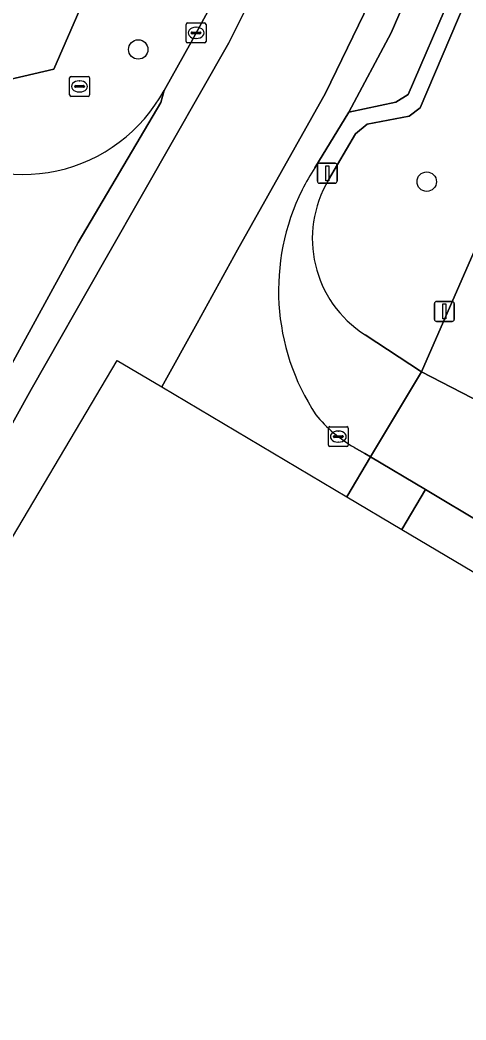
# Model space of a CAD drawing. Extents: x 162803 to 163818, y 381639 to 382475.
# Drawn here: x 163372.1 to 163394.5, y 381804.9 to 381855.2 of the extents above; entities that cross this region are included whole.
import ezdxf

# ---------------------------------------------------------------- set-up
doc = ezdxf.new("R2010")
doc.units = 0
for name, color, linetype in [('IMGEO_Berm_groen', 7, 'Continuous'), ('IMGEO_Boom', 7, 'Continuous'), ('IMGEO_Brandkraan', 7, 'Continuous'), ('IMGEO_Erf', 7, 'Continuous'), ('IMGEO_Kolk', 7, 'Continuous'), ('IMGEO_Lichtmast', 7, 'Continuous'), ('IMGEO_Parkeervlak_open', 7, 'Continuous'), ('IMGEO_Rijbaan_lokaal_gesloten', 7, 'Continuous'), ('IMGEO_Rijbaan_lokaal_open', 7, 'Continuous'), ('IMGEO_Voetpad_open', 7, 'Continuous')]:
    doc.layers.add(name, color=color, linetype=linetype)

msp = doc.modelspace()

# ---------------------------------------------------------------- linework, layer by layer
at = {"layer": 'IMGEO_Berm_groen'}
for points in [[(163399.544, 381854.142), (163394.559, 381856.298), (163394.49, 381856.13), (163392.212, 381850.821), (163391.661, 381850.394), (163389.556, 381850), (163388.971, 381849.512), (163387.609, 381847.192)], [(163389.452, 381839.39), (163392.292, 381837.534), (163399.544, 381854.142)]]:
    msp.add_lwpolyline(points, dxfattribs=at)
msp.add_arc((163392.551, 381844.241), 5.756, 149.1524, 237.4293, dxfattribs=at)
at = {"layer": 'IMGEO_Boom'}
for centre in [(163378.036, 381853.754), (163392.549, 381847.101)]:
    msp.add_circle(centre, 0.489, dxfattribs=at)
at = {"layer": 'IMGEO_Brandkraan'}
for p, q in [((163374.582, 381851.468), (163374.582, 381852.32)), ((163374.657, 381852.394), (163375.509, 381852.394)), ((163375.07, 381852.174), (163375.095, 381852.174)), ((163375.583, 381852.32), (163375.583, 381851.468)), ((163374.841, 381851.888), (163374.841, 381851.9)), ((163375.279, 381851.851), (163374.881, 381851.851)), ((163374.884, 381851.937), (163375.282, 381851.937)), ((163375.093, 381851.614), (163375.068, 381851.614)), ((163375.325, 381851.9), (163375.325, 381851.888)), ((163375.509, 381851.394), (163374.657, 381851.394))]:
    msp.add_line(p, q, dxfattribs=at)
for points in [[(163374.582, 381851.468), (163374.582, 381852.32)], [(163374.657, 381852.394), (163375.509, 381852.394)], [(163375.583, 381852.32), (163375.583, 381851.468)], [(163375.509, 381851.394), (163374.657, 381851.394)]]:
    msp.add_lwpolyline(points, dxfattribs=at)
for centre, radius, start, end in [((163374.659, 381852.318), 0.0765, 91.552, 178.448), ((163374.659, 381852.318), 0.0765, 91.552, 178.448), ((163375.507, 381852.318), 0.0765, 1.552, 88.448), ((163375.507, 381852.318), 0.0765, 1.552, 88.448), ((163374.881, 381851.897), 0.0403, 85.8775, 175.7526), ((163374.878, 381851.887), 0.0366, 178.938, 274.7102), ((163375.282, 381851.894), 0.043, 264.8664, 352.4533), ((163375.286, 381851.899), 0.0386, 1.7309, 96.639), ((163374.659, 381851.47), 0.0765, 181.552, 268.448), ((163374.659, 381851.47), 0.0765, 181.552, 268.448), ((163375.507, 381851.47), 0.0765, 271.552, 358.448), ((163375.507, 381851.47), 0.0765, 271.552, 358.448)]:
    msp.add_arc(centre, radius, start, end, dxfattribs=at)
for centre, major_axis, ratio, start_param, end_param in [((163375.069, 381851.894), (-0.387, 0.002), 0.722429, 4.712389, 7.853982), ((163375.094, 381851.894), (-0.39, 0.002), 0.717154, 1.570796, 4.712389)]:
    msp.add_ellipse(centre, major_axis=major_axis, ratio=ratio, start_param=start_param, end_param=end_param, dxfattribs=at)
at = {"layer": 'IMGEO_Erf'}
msp.add_lwpolyline([(163355.208, 381890.754), (163353.733, 381888.558), (163348.342, 381891.147), (163347.932, 381890.252), (163339.179, 381894.263), (163340.753, 381897.698), (163336.733, 381899.497), (163331.869, 381881.301), (163332.261, 381878.421), (163347.412, 381867.982), (163352.273, 381864.631), (163367.375, 381854.204), (163370.544, 381852.016), (163373.793, 381852.764), (163382.117, 381871.898), (163378.861, 381874.472), (163377.415, 381872.499), (163374.07, 381874.952), (163370.723, 381877.405), (163372.169, 381879.378)], close=True, dxfattribs=at)
at = {"layer": 'IMGEO_Kolk'}
for p, q in [((163380.52, 381855.089), (163381.372, 381855.089)), ((163380.445, 381854.163), (163380.445, 381855.015)), ((163380.704, 381854.583), (163380.704, 381854.595)), ((163381.142, 381854.546), (163380.744, 381854.546)), ((163380.747, 381854.632), (163381.145, 381854.632)), ((163380.933, 381854.869), (163380.958, 381854.869)), ((163381.188, 381854.595), (163381.188, 381854.583)), ((163381.446, 381855.015), (163381.446, 381854.163)), ((163381.372, 381854.089), (163380.52, 381854.089)), ((163380.956, 381854.309), (163380.931, 381854.309)), ((163387.6, 381833.847), (163387.6, 381834.699)), ((163387.675, 381834.773), (163388.527, 381834.773)), ((163388.088, 381834.553), (163388.113, 381834.553)), ((163388.601, 381834.699), (163388.601, 381833.847)), ((163387.859, 381834.267), (163387.859, 381834.279)), ((163388.297, 381834.23), (163387.899, 381834.23)), ((163387.902, 381834.316), (163388.3, 381834.316)), ((163388.111, 381833.993), (163388.086, 381833.993)), ((163388.343, 381834.279), (163388.343, 381834.267)), ((163388.527, 381833.773), (163387.675, 381833.773))]:
    msp.add_line(p, q, dxfattribs=at)
for points in [[(163380.52, 381855.089), (163381.372, 381855.089)], [(163380.445, 381854.163), (163380.445, 381855.015)], [(163381.446, 381855.015), (163381.446, 381854.163)], [(163381.372, 381854.089), (163380.52, 381854.089)], [(163387.6, 381833.847), (163387.6, 381834.699)], [(163387.675, 381834.773), (163388.527, 381834.773)], [(163388.601, 381834.699), (163388.601, 381833.847)], [(163388.527, 381833.773), (163387.675, 381833.773)]]:
    msp.add_lwpolyline(points, dxfattribs=at)
for centre, radius, start, end in [((163380.522, 381855.013), 0.0765, 91.552, 178.448), ((163380.522, 381855.013), 0.0765, 91.552, 178.448), ((163381.37, 381855.013), 0.0765, 1.552, 88.448), ((163381.37, 381855.013), 0.0765, 1.552, 88.448), ((163380.744, 381854.592), 0.0403, 85.8775, 175.7526), ((163380.741, 381854.582), 0.0366, 178.938, 274.7102), ((163381.145, 381854.589), 0.043, 264.8664, 352.4533), ((163381.149, 381854.594), 0.0386, 1.7309, 96.639), ((163380.522, 381854.165), 0.0765, 181.552, 268.448), ((163380.522, 381854.165), 0.0765, 181.552, 268.448), ((163381.37, 381854.165), 0.0765, 271.552, 358.448), ((163381.37, 381854.165), 0.0765, 271.552, 358.448), ((163387.677, 381834.697), 0.0765, 91.552, 178.448), ((163387.677, 381834.697), 0.0765, 91.552, 178.448), ((163388.525, 381834.697), 0.0765, 1.552, 88.448), ((163388.525, 381834.697), 0.0765, 1.552, 88.448), ((163387.899, 381834.276), 0.0403, 85.8775, 175.7526), ((163387.896, 381834.266), 0.0366, 178.938, 274.7102), ((163388.3, 381834.273), 0.043, 264.8664, 352.4533), ((163388.304, 381834.278), 0.0386, 1.7309, 96.639), ((163387.677, 381833.849), 0.0765, 181.552, 268.448), ((163387.677, 381833.849), 0.0765, 181.552, 268.448), ((163388.525, 381833.849), 0.0765, 271.552, 358.448), ((163388.525, 381833.849), 0.0765, 271.552, 358.448)]:
    msp.add_arc(centre, radius, start, end, dxfattribs=at)
for centre, major_axis, ratio, start_param, end_param in [((163380.932, 381854.589), (-0.387, 0.002), 0.722429, 4.712389, 7.853982), ((163380.957, 381854.589), (-0.39, 0.002), 0.717154, 1.570796, 4.712389), ((163388.087, 381834.273), (-0.387, 0.002), 0.722429, 4.712389, 7.853982), ((163388.112, 381834.273), (-0.39, 0.002), 0.717154, 1.570796, 4.712389)]:
    msp.add_ellipse(centre, major_axis=major_axis, ratio=ratio, start_param=start_param, end_param=end_param, dxfattribs=at)
at = {"layer": 'IMGEO_Lichtmast'}
for p, q in [((163387.147, 381848.025), (163387.937, 381848.025)), ((163387.937, 381848.025), (163387.147, 381848.025)), ((163387.047, 381847.125), (163387.047, 381847.925)), ((163387.047, 381847.925), (163387.047, 381847.125)), ((163388.037, 381847.925), (163388.037, 381847.125)), ((163388.037, 381847.125), (163388.037, 381847.925)), ((163387.937, 381847.025), (163387.147, 381847.025)), ((163387.147, 381847.025), (163387.937, 381847.025)), ((163392.939, 381840.173), (163392.939, 381840.973)), ((163392.939, 381840.973), (163392.939, 381840.173)), ((163393.039, 381841.073), (163393.829, 381841.073)), ((163393.829, 381841.073), (163393.039, 381841.073)), ((163393.929, 381840.973), (163393.929, 381840.173)), ((163393.929, 381840.173), (163393.929, 381840.973)), ((163393.829, 381840.073), (163393.039, 381840.073)), ((163393.039, 381840.073), (163393.829, 381840.073))]:
    msp.add_line(p, q, dxfattribs=at)
for points in [[(163387.467, 381847.9), (163387.617, 381847.9), (163387.617, 381847.15), (163387.467, 381847.15), (163387.467, 381847.9)], [(163393.359, 381840.948), (163393.509, 381840.948), (163393.509, 381840.198), (163393.359, 381840.198), (163393.359, 381840.948)]]:
    msp.add_lwpolyline(points, dxfattribs=at)
for centre, start, end in [((163387.147, 381847.925), 90, 180), ((163387.147, 381847.925), 90, 180), ((163387.937, 381847.925), 0, 90), ((163387.937, 381847.925), 360, 90), ((163387.147, 381847.125), 180, 270), ((163387.147, 381847.125), 180, 270), ((163387.937, 381847.125), 270, 0), ((163387.937, 381847.125), 270, 0), ((163393.039, 381840.973), 90, 180), ((163393.039, 381840.973), 90, 180), ((163393.829, 381840.973), 0, 90), ((163393.829, 381840.973), 360, 90), ((163393.039, 381840.173), 180, 270), ((163393.039, 381840.173), 180, 270), ((163393.829, 381840.173), 270, 0), ((163393.829, 381840.173), 270, 0)]:
    msp.add_arc(centre, 0.1, start, end, dxfattribs=at)
at = {"layer": 'IMGEO_Parkeervlak_open'}
msp.add_lwpolyline([(163428.637, 381938.178), (163428.395, 381941.649), (163415.513, 381911.701), (163415.161, 381910.87), (163390.76, 381854.593), (163388.624, 381850.595), (163390.992, 381851.096), (163391.608, 381851.487), (163393.741, 381856.431), (163394.843, 381858.942), (163409.434, 381892.715), (163410.903, 381896.072), (163428.446, 381936.631)], dxfattribs=at)
at = {"layer": 'IMGEO_Rijbaan_lokaal_gesloten'}
for points in [[(163464.855, 382026.022), (163465.999, 382028.125), (163464.722, 382028.665), (163461.877, 382023.605), (163459.619, 382019.017), (163457.08, 382012.454), (163453.694, 382003.844), (163449.038, 381993.259), (163431.05, 381951.693), (163412.004, 381907.726), (163394.228, 381866.23), (163390.489, 381857.832), (163387.456, 381851.551), (163383.033, 381843.676), (163380.997, 381839.984), (163379.217, 381836.772), (163388.531, 381831.246)], [(163386.919, 381847.797), (163388.624, 381850.595), (163390.76, 381854.593), (163415.161, 381910.87), (163415.513, 381911.701), (163428.395, 381941.649), (163430.131, 381945.733), (163435.996, 381959.252), (163447.726, 381986.331), (163453.528, 381999.71), (163453.677, 382000.069), (163454.983, 382003.129), (163456.608, 382007.035), (163457.866, 382010.228), (163459.612, 382015.187)], [(163423.149, 381946.753), (163403.398, 381901.092), (163388.514, 381866.371), (163385.128, 381859.173), (163382.589, 381854.092), (163378.39, 381846.715), (163376.357, 381843.146), (163372.645, 381836.644), (163370.396, 381832.624), (163367.968, 381828.451), (163367.924, 381828.37), (163370.398, 381827.031), (163376.97, 381838.106), (163379.217, 381836.772), (163380.997, 381839.984), (163383.033, 381843.676), (163387.456, 381851.551), (163390.489, 381857.832), (163394.228, 381866.23), (163412.004, 381907.726), (163431.05, 381951.693)], [(163413.671, 381929.232), (163412.342, 381925.941), (163383.331, 381858.993), (163380.705, 381854.126), (163379.34, 381851.695), (163379.176, 381851.082), (163375.018, 381844.043), (163371.379, 381837.387), (163367.345, 381830.172), (163366.609, 381829.082), (163367.924, 381828.37), (163367.968, 381828.451), (163370.396, 381832.624), (163372.645, 381836.644), (163376.357, 381843.146), (163378.39, 381846.715), (163382.589, 381854.092), (163385.128, 381859.173), (163388.514, 381866.371), (163403.398, 381901.092), (163423.149, 381946.753)], [(163366.609, 381829.082), (163367.345, 381830.172), (163371.379, 381837.387), (163375.018, 381844.043), (163379.176, 381851.082), (163379.34, 381851.695)], [(163388.531, 381831.246), (163389.72, 381833.25), (163389.428, 381833.423), (163388.906, 381833.733)]]:
    msp.add_lwpolyline(points, dxfattribs=at)
msp.add_lwpolyline([(163391.302, 381829.601), (163392.489, 381831.604), (163389.72, 381833.25), (163388.531, 381831.246)], close=True, dxfattribs=at)
for centre, radius, start, end in [((163372.219, 381855.567), 8.105, 233.1113, 331.4671), ((163396.324, 381841.689), 11.214, 146.9984, 153.5561), ((163396.44, 381841.627), 11.346, 153.5353, 213.4382), ((163392.389, 381839.796), 6.992, 219.2155, 240.1208)]:
    msp.add_arc(centre, radius, start, end, dxfattribs=at)
at = {"layer": 'IMGEO_Rijbaan_lokaal_open'}
msp.add_lwpolyline([(163432.06, 381804.479), (163433.645, 381807.215), (163432.917, 381807.601), (163430.921, 381808.822), (163415.975, 381818.069), (163413.902, 381819.257), (163398.609, 381827.994), (163396.691, 381829.107), (163395.459, 381829.836), (163392.489, 381831.604), (163391.302, 381829.601), (163400.716, 381824.015)], close=True, dxfattribs=at)
at = {"layer": 'IMGEO_Voetpad_open'}
msp.add_lwpolyline([(163433.958, 381923.664), (163434.604, 381925.154), (163442.096, 381942.431), (163438.452, 381944.062), (163430.782, 381926.338), (163430.297, 381925.219), (163422.983, 381908.314), (163422.504, 381907.226), (163416.497, 381893.39), (163415.281, 381890.601), (163414.692, 381889.232), (163409.552, 381877.287), (163409.054, 381876.142), (163400.375, 381856.069), (163399.544, 381854.142), (163392.292, 381837.534), (163395.819, 381835.705), (163403.019, 381852.311), (163403.547, 381853.528)], close=True, dxfattribs=at)
for points in [[(163428.446, 381936.631), (163410.903, 381896.072), (163409.434, 381892.715), (163394.843, 381858.942), (163393.741, 381856.431), (163391.608, 381851.487), (163390.992, 381851.096), (163388.624, 381850.595), (163386.919, 381847.797)], [(163411.274, 381935.45), (163408.803, 381933.235), (163399.744, 381912.413), (163399.032, 381910.776), (163382.615, 381873.04), (163382.117, 381871.898), (163373.793, 381852.764), (163370.544, 381852.016), (163367.354, 381849.084)], [(163379.34, 381851.695), (163380.705, 381854.126), (163383.331, 381858.993)], [(163387.609, 381847.192), (163388.971, 381849.512), (163389.556, 381850), (163391.661, 381850.394), (163392.212, 381850.821), (163394.49, 381856.13)], [(163388.906, 381833.733), (163389.428, 381833.423), (163389.72, 381833.25), (163392.292, 381837.534), (163389.452, 381839.39)], [(163436.629, 381811.45), (163395.819, 381835.705), (163392.292, 381837.534), (163389.72, 381833.25), (163392.489, 381831.604), (163395.459, 381829.836), (163396.691, 381829.107), (163397.779, 381830.986), (163399.575, 381829.895), (163399.682, 381829.584)]]:
    msp.add_lwpolyline(points, dxfattribs=at)
for centre, radius, start, end in [((163372.219, 381855.567), 8.105, 233.1113, 331.4671), ((163396.324, 381841.689), 11.214, 146.9984, 153.5561), ((163392.551, 381844.241), 5.756, 149.1524, 237.4293), ((163396.44, 381841.627), 11.346, 153.5353, 213.4382), ((163392.389, 381839.796), 6.992, 219.2155, 240.1208)]:
    msp.add_arc(centre, radius, start, end, dxfattribs=at)

doc.saveas('drawing.dxf')
